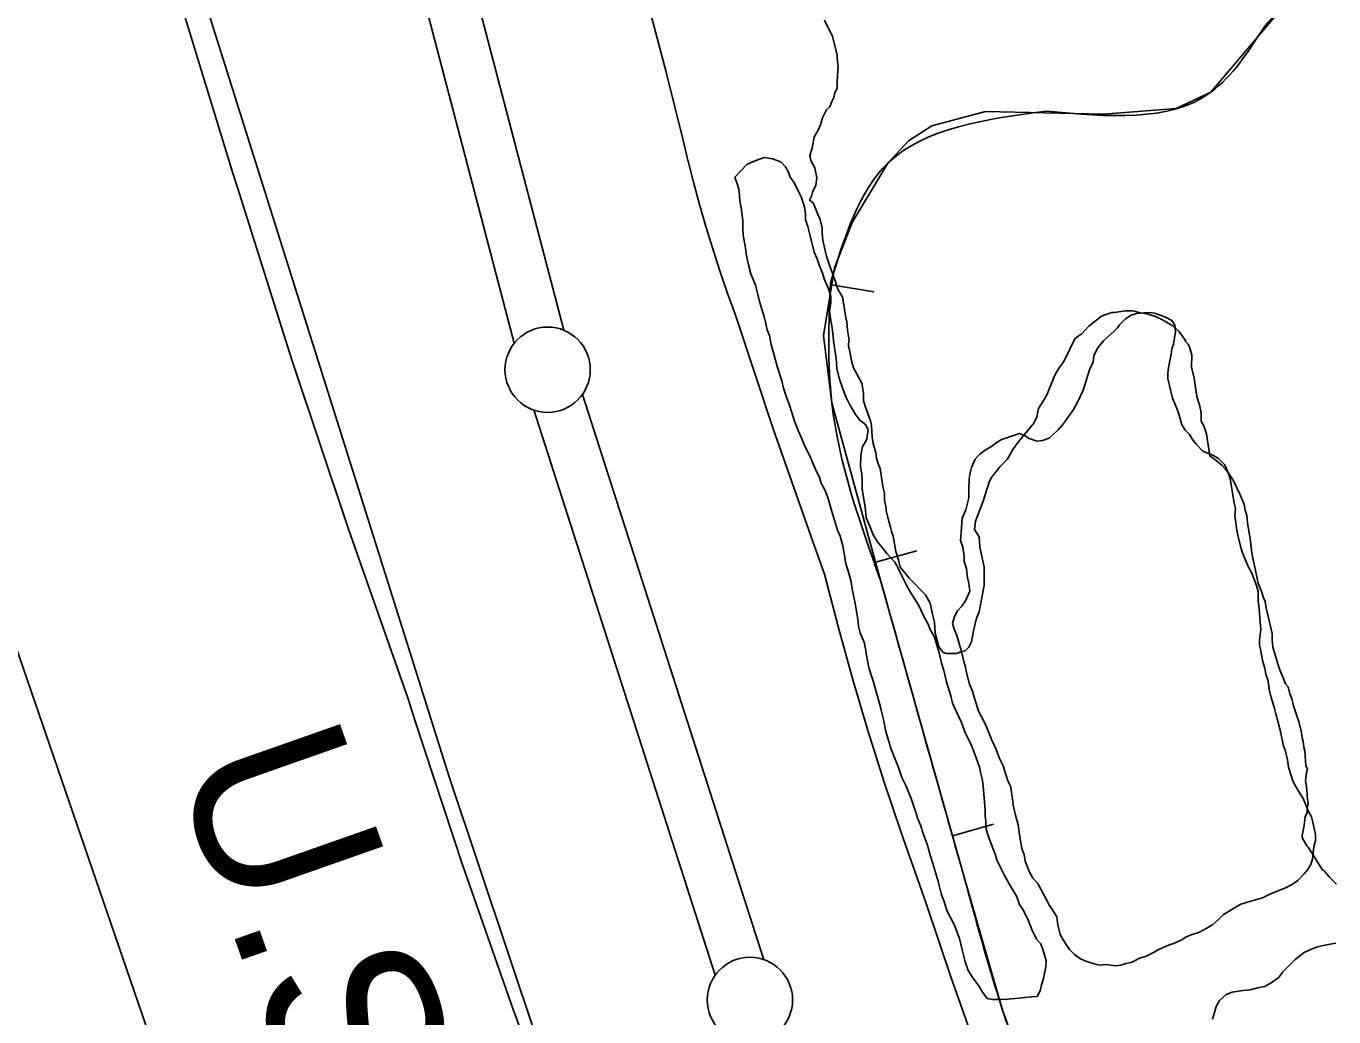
# Model space of a CAD drawing. Extents: x 3172231 to 3210228, y 940198 to 965780.
# Drawn here: x 3185200 to 3185966, y 954889 to 955470 of the extents above; entities that cross this region are included whole.
import ezdxf

# ---------------------------------------------------------------- set-up
doc = ezdxf.new("R2010")
doc.units = 0
for name, color, linetype in [('V-BORW-LINE', 7, 'Continuous'), ('V-LEVE-TOET', 7, 'Continuous'), ('V-SITE-VEGE', 7, 'Continuous'), ('V-SURV-LINE', 7, 'Continuous'), ('V-TOPO-BNDY', 7, 'Continuous'), ('V-TOPO-GNAM-IDEN', 7, 'Continuous'), ('V-TOPO-SHOR', 7, 'Continuous')]:
    doc.layers.add(name, color=color, linetype=linetype)

msp = doc.modelspace()

# ---------------------------------------------------------------- linework, layer by layer
at = {"layer": 'V-BORW-LINE'}
for p, q in [((3185671.678, 955318.051), (3185696.36, 955314.075)), ((3185697.398, 955155.589), (3185721.506, 955162.209)), ((3185742.434, 954995.192), (3185766.49, 955001.997))]:
    msp.add_line(p, q, dxfattribs=at)
for points in [[(3185950.564, 955497.995), (3185893.813, 955430.957)], [(3185893.813, 955430.957), (3185873.515, 955421.392)], [(3185761.731, 955419.633), (3185730.386, 955411.298)], [(3185830.89, 955418.053), (3185761.731, 955419.633)], [(3185873.515, 955421.392), (3185830.89, 955418.053)], [(3185730.386, 955411.298), (3185716.649, 955402.408)], [(3185716.649, 955402.408), (3185704.633, 955389.44)], [(3185704.633, 955389.44), (3185683.613, 955354.544)], [(3185683.613, 955354.544), (3185673.299, 955328.109)], [(3185673.299, 955328.109), (3185666.896, 955288.371)], [(3185666.896, 955288.371), (3185671.762, 955248.951)], [(3185671.762, 955248.951), (3185700.346, 955144.851)], [(3185700.346, 955144.851), (3185729.54, 955040.774)], [(3185729.54, 955040.774), (3185750.476, 954966.763)], [(3185750.476, 954966.763), (3185771.868, 954892.927)], [(3185771.868, 954892.927), (3185802.354, 954809.047)]]:
    msp.add_lwpolyline(points, dxfattribs=at)
for points in [[(3186037.75, 955532.768), (3185961.252, 955503.918), (3185925.403, 955469.724)], [(3185925.403, 955469.724), (3185893.813, 955430.957), (3185797.759, 955419.94)], [(3185797.759, 955419.94), (3185704.633, 955389.44), (3185670.924, 955319.275)], [(3185670.924, 955319.275), (3185671.762, 955248.951), (3185700.346, 955144.851)], [(3185700.346, 955144.851), (3185729.54, 955040.774), (3185750.476, 954966.763)], [(3185750.476, 954966.763), (3185771.868, 954892.927), (3185839.747, 954727.692)]]:
    msp.add_spline(points, degree=3, dxfattribs=at)
at = {"layer": 'V-LEVE-TOET'}
for points in [[(3185515.673, 954810.343), (3185484.838, 954894.026), (3185455.459, 954978.232), (3185427.547, 955062.937), (3185423.551, 955075.481), (3185423.551, 955075.481), (3185388.643, 955174.868), (3185355.279, 955274.784), (3185323.468, 955375.196), (3185320.908, 955383.523), (3185320.908, 955383.523), (3185281.465, 955511.844)], [(3185563.155, 955486.429), (3185574.53, 955443.531), (3185585.182, 955400.449), (3185587.582, 955390.289), (3185587.33, 955391.362), (3185590.707, 955378.263), (3185594.281, 955365.212), (3185598.049, 955352.213), (3185602.014, 955339.272), (3185606.174, 955326.39), (3185610.524, 955313.573), (3185615.066, 955300.824), (3185615.867, 955298.641), (3185615.867, 955298.641), (3185637.195, 955234.309), (3185659.624, 955170.35), (3185667.552, 955148.547), (3185667.552, 955148.547), (3185675.48, 955117.84), (3185683.942, 955087.275), (3185692.935, 955056.863), (3185702.458, 955026.612), (3185712.51, 954996.531), (3185723.082, 954966.63), (3185727.143, 954955.573), (3185727.143, 954955.573), (3185741.723, 954911.85), (3185757.056, 954868.385)]]:
    msp.add_lwpolyline(points, dxfattribs=at)
at = {"layer": 'V-SITE-VEGE'}
for points in [[(3185667.415, 955473.264), (3185672.107, 955463.673), (3185673.256, 955458.887), (3185674.993, 955452.903), (3185674.97, 955450.517), (3185675.531, 955446.333), (3185674.853, 955437.385), (3185674.816, 955433.207), (3185673.602, 955430.829), (3185672.977, 955427.852), (3185671.763, 955425.476), (3185670.542, 955422.5), (3185668.738, 955420.727), (3185666.305, 955415.973), (3185665.074, 955411.806), (3185663.854, 955408.834), (3185661.429, 955404.676), (3185660.175, 955398.121), (3185658.944, 955393.953), (3185659.516, 955390.963), (3185661.865, 955386.767), (3185663.006, 955380.787), (3185662.371, 955376.613), (3185660.544, 955372.449), (3185659.925, 955370.069), (3185658.711, 955367.694), (3185660.835, 955366.068), (3185663.976, 955358.547), (3185665.027, 955356.397), (3185666.051, 955351.572), (3185666.02, 955348.363), (3185666.518, 955344.076), (3185668.574, 955334.961), (3185670.135, 955330.129)], [(3185670.135, 955330.129), (3185673.79, 955320.465), (3185675.351, 955315.636), (3185677.983, 955310.794), (3185678.497, 955308.65), (3185680.012, 955299.002), (3185680.524, 955296.323), (3185681.014, 955291.504), (3185682.03, 955285.608), (3185681.475, 955283.472), (3185681.46, 955281.866), (3185681.984, 955280.793), (3185683.516, 955272.75), (3185684.557, 955269.531), (3185689.288, 955260.391), (3185689.804, 955258.244), (3185690.303, 955254.495), (3185690.265, 955250.214), (3185691.305, 955246.997), (3185694.434, 955238.403), (3185694.946, 955235.725), (3185695.415, 955228.764), (3185695.917, 955225.014), (3185697.471, 955219.648), (3185697.977, 955216.433), (3185699.018, 955213.211), (3185700.064, 955210.524), (3185701.569, 955199.811), (3185702.606, 955196.055), (3185702.565, 955191.775), (3185703.595, 955187.484), (3185703.581, 955185.88), (3185705.127, 955179.444), (3185706.167, 955176.224), (3185706.677, 955173.543), (3185707.724, 955170.858), (3185709.243, 955161.749), (3185710.804, 955156.918), (3185711.834, 955152.627), (3185715.011, 955148.853), (3185717.126, 955146.157), (3185726.668, 955136.438), (3185729.299, 955131.596), (3185730.844, 955125.161), (3185731.87, 955120.336), (3185732.347, 955113.91), (3185734.411, 955105.865), (3185737.057, 955102.629), (3185739.191, 955102.074), (3185745.075, 955102.021), (3185747.228, 955103.072), (3185749.906, 955103.582), (3185752.067, 955105.701), (3185753.703, 955108.898), (3185754.834, 955115.306), (3185756.507, 955122.784), (3185758.148, 955126.513), (3185760.966, 955142.006), (3185761.066, 955152.707), (3185758.498, 955164.503), (3185758.021, 955170.393), (3185755.383, 955174.698), (3185755.962, 955179.509), (3185760.351, 955191.24), (3185764.206, 955202.977), (3185765.293, 955205.107), (3185770.169, 955211.482), (3185774.491, 955215.724), (3185777.755, 955221.579), (3185781.005, 955225.831), (3185790.205, 955236.982), (3185791.845, 955240.714), (3185792.959, 955245.518), (3185796.218, 955250.839), (3185797.854, 955254.036), (3185802.233, 955264.696), (3185803.322, 955266.828), (3185804.953, 955269.488), (3185807.662, 955273.209), (3185814.207, 955286.525), (3185816.903, 955288.641), (3185817.978, 955289.165), (3185822.303, 955293.941), (3185829.848, 955299.757), (3185835.752, 955301.842), (3185837.358, 955301.828), (3185843.789, 955302.84), (3185848.069, 955302.799), (3185852.876, 955301.685), (3185856.081, 955301.121), (3185858.217, 955300.564), (3185861.416, 955299.465), (3185865.145, 955297.824), (3185868.873, 955295.649), (3185871.533, 955294.021), (3185875.248, 955290.777), (3185877.36, 955287.545), (3185878.945, 955285.391), (3185878.939, 955284.854), (3185880.53, 955283.234), (3185881.58, 955281.086)], [(3185881.58, 955281.086), (3185882.611, 955276.795), (3185882.545, 955269.84), (3185884.091, 955263.403), (3185885.599, 955252.688), (3185887.157, 955247.857), (3185888.183, 955243.032), (3185888.138, 955238.217), (3185889.719, 955235.526), (3185891.28, 955230.697), (3185893.301, 955217.835), (3185897.022, 955215.126), (3185900.207, 955212.42), (3185902.329, 955210.26), (3185903.914, 955208.105), (3185907.078, 955203.26), (3185911.281, 955194.662), (3185911.801, 955193.048), (3185913.372, 955189.288), (3185913.875, 955186.075), (3185914.918, 955182.853), (3185915.413, 955178.567), (3185915.913, 955174.817), (3185916.931, 955169.458), (3185917.418, 955164.102), (3185917.924, 955160.887), (3185921.506, 955143.196), (3185923.601, 955138.361), (3185924.638, 955134.605), (3185925.688, 955132.456), (3185926.188, 955128.704), (3185929.795, 955113.688), (3185929.76, 955109.943), (3185930.255, 955105.658), (3185933.886, 955093.317), (3185937.548, 955084.187), (3185939.137, 955082.567), (3185940.17, 955078.276), (3185941.214, 955075.592), (3185942.244, 955071.301), (3185944.325, 955064.86), (3185945.372, 955062.175), (3185946.918, 955055.74), (3185947.422, 955052.525), (3185947.938, 955050.379), (3185948.433, 955046.096), (3185948.958, 955045.019), (3185949.414, 955036.452), (3185950.465, 955034.304), (3185949.91, 955032.17), (3185949.328, 955027.357), (3185949.834, 955024.142), (3185950.326, 955019.321), (3185950.315, 955018.252), (3185950.811, 955013.965), (3185950.256, 955011.829), (3185950.225, 955008.62), (3185949.136, 955006.49), (3185948.552, 955001.145), (3185947.428, 954995.269), (3185947.418, 954994.2), (3185948.468, 954992.05), (3185950.047, 954989.358), (3185951.108, 954988.277), (3185959.015, 954975.362), (3185960.08, 954974.818), (3185963.257, 954971.043), (3185964.846, 954969.423), (3185967.496, 954966.724)]]:
    msp.add_lwpolyline(points, dxfattribs=at)
at = {"layer": 'V-SURV-LINE'}
for points in [[(3185416.09, 955668.218), (3185514.728, 955291.464)], [(3185485.705, 955283.869), (3185387.067, 955660.623)], [(3185525.665, 955253.889), (3185631.943, 954922.555)], [(3185603.374, 954913.402), (3185497.095, 955244.736)]]:
    msp.add_lwpolyline(points, dxfattribs=at)
for centre in [(3185505.275, 955268.345), (3185623.763, 954898.946)]:
    msp.add_circle(centre, 25, dxfattribs=at)
at = {"layer": 'V-TOPO-BNDY'}
msp.add_line((3185736.758, 953526.468), (3184770.606, 956336.328), dxfattribs=at)
at = {"layer": 'V-TOPO-SHOR'}
for points in [[(3185615.863, 954520.403), (3185499.04, 954875.581), (3185447.702, 955029.077), (3185306.145, 955478.834), (3185281.368, 955555.58), (3185345.586, 955562.555)], [(3185629.492, 955391.688), (3185626.301, 955390.658), (3185622.042, 955388.575), (3185614.904, 955381.221)], [(3185797.236, 954918.299), (3185797.266, 954921.834), (3185795.556, 954927.859), (3185794.178, 954931.758), (3185791.731, 954934.609), (3185788.956, 954940.29), (3185786.537, 954946.322), (3185783.762, 954952.001), (3185781.669, 954954.848), (3185779.946, 954959.812), (3185775.771, 954966.921), (3185772.989, 954971.893), (3185770.558, 954976.511), (3185768.482, 954981.123), (3185767.45, 954984.314), (3185764.001, 954993.536), (3185762.282, 954998.853), (3185761.971, 955003.451), (3185761.648, 955006.635), (3185761.684, 955010.522), (3185760.398, 955024.318), (3185760.075, 955027.502), (3185759.051, 955031.4), (3185758.379, 955035.293), (3185755.624, 955043.094), (3185753.206, 955049.125), (3185750.08, 955055.163), (3185747.666, 955061.546), (3185744.547, 955068.29), (3185742.468, 955072.905), (3185741.448, 955077.154), (3185739.05, 955085.307), (3185737.346, 955092.037), (3185735.97, 955096.293), (3185734.612, 955102.314), (3185731.87, 955111.528), (3185729.439, 955116.144), (3185728.058, 955119.691), (3185725.619, 955123.603), (3185723.198, 955129.28), (3185720.759, 955133.189), (3185717.626, 955138.166), (3185715.541, 955142.074), (3185713.806, 955145.625), (3185712.072, 955149.174), (3185710.685, 955152.015), (3185708.596, 955155.568), (3185704.05, 955160.559), (3185701.254, 955164.118), (3185698.811, 955167.321), (3185696.021, 955171.589), (3185693.947, 955176.558), (3185691.872, 955181.524), (3185691.225, 955187.892), (3185690.228, 955194.615), (3185689.556, 955198.51), (3185689.605, 955203.811), (3185689.281, 955206.995), (3185688.618, 955211.595), (3185688.679, 955218.311), (3185689.785, 955223.248), (3185691.221, 955225.71), (3185692.3, 955227.819), (3185693.058, 955233.116), (3185691.669, 955235.954), (3185688.161, 955238.815), (3185685.718, 955242.018), (3185682.234, 955247.705), (3185680.154, 955251.965), (3185678.429, 955256.577), (3185676.019, 955263.313), (3185674.657, 955268.982), (3185674.36, 955274.993), (3185673.027, 955283.84), (3185672.373, 955289.501), (3185671.708, 955294.103), (3185671.042, 955298.35), (3185670.372, 955302.598), (3185671.126, 955307.54), (3185671.163, 955311.427), (3185669.787, 955315.681), (3185667.37, 955321.712), (3185666.338, 955324.901), (3185664.609, 955329.159), (3185663.235, 955333.412), (3185661.504, 955337.316), (3185659.121, 955346.882), (3185657.755, 955352.194), (3185656.38, 955356.448), (3185656.413, 955359.983), (3185655.739, 955363.524), (3185654.023, 955369.195), (3185652.291, 955372.744), (3185649.862, 955377.717), (3185647.42, 955381.274), (3185646.386, 955384.11), (3185644.649, 955387.307), (3185641.848, 955390.16), (3185636.916, 955391.973), (3185632.329, 955392.722), (3185629.492, 955391.688)], [(3185614.904, 955381.221), (3185615.939, 955378.382), (3185617.313, 955374.129), (3185617.634, 955370.592), (3185617.954, 955367.055), (3185618.628, 955363.514), (3185619.617, 955355.729), (3185619.574, 955351.136), (3185619.891, 955347.244), (3185621.237, 955339.81), (3185621.556, 955336.271), (3185622.912, 955329.898), (3185624.278, 955324.583), (3185627.043, 955317.843), (3185628.067, 955313.946), (3185629.427, 955308.277), (3185632.173, 955299.417), (3185632.851, 955296.231), (3185633.869, 955291.627), (3185635.251, 955288.432), (3185636.263, 955283.122), (3185637.631, 955278.159), (3185640.025, 955269.656), (3185642.427, 955261.857), (3185643.449, 955257.608), (3185645.168, 955252.291), (3185647.238, 955246.968), (3185649.984, 955238.109), (3185652.055, 955232.788), (3185654.13, 955227.819), (3185655.512, 955224.272), (3185658.635, 955218.235), (3185662.098, 955210.428), (3185664.523, 955205.105), (3185665.553, 955201.912), (3185667.638, 955198.007), (3185669.363, 955193.397), (3185671.761, 955185.244), (3185673.475, 955179.575), (3185675.193, 955174.256), (3185676.576, 955170.709), (3185678.29, 955165.038), (3185679.961, 955154.773), (3185681.675, 955149.102), (3185683.041, 955143.788), (3185683.713, 955139.895), (3185685.401, 955131.395), (3185687.082, 955122.192), (3185687.397, 955117.946), (3185688.421, 955114.051), (3185689.806, 955110.856), (3185690.84, 955108.02), (3185692.521, 955098.814), (3185693.535, 955093.858), (3185694.907, 955089.25), (3185695.937, 955086.059), (3185698.674, 955076.136), (3185700.388, 955070.467), (3185701.066, 955067.279), (3185702.09, 955063.381), (3185703.437, 955056.301), (3185706.524, 955046.023), (3185709.632, 955038.22), (3185711.013, 955034.67), (3185712.731, 955029.354), (3185715.162, 955024.738), (3185718.271, 955016.933), (3185721.023, 955008.778), (3185722.054, 955005.589), (3185723.782, 955001.329), (3185725.498, 954996.012), (3185727.569, 954990.339), (3185729.623, 954983.251), (3185730.997, 954978.998), (3185732.707, 954972.972), (3185734.079, 954968.366), (3185736.127, 954960.572), (3185737.506, 954956.67), (3185739.224, 954951.354), (3185743.39, 954943.186), (3185746.494, 954935.027), (3185748.2, 954928.297), (3185748.876, 954925.111), (3185749.9, 954921.211), (3185751.623, 954916.249), (3185754.41, 954911.981), (3185756.155, 954909.491), (3185758.25, 954906.644), (3185759.987, 954903.447), (3185762.78, 954899.887), (3185765.955, 954899.15), (3185769.844, 954899.115), (3185774.439, 954899.427), (3185781.515, 954900.068), (3185784.7, 954900.391), (3185788.943, 954900.705), (3185792.128, 954901.028), (3185793.922, 954904.194), (3185794.663, 954907.721), (3185795.759, 954911.6), (3185797.236, 954918.299)], [(3185885.246, 955224.62), (3185883.153, 955227.467), (3185881.413, 955230.312), (3185878.961, 955232.808), (3185876.87, 955236.007), (3185875.842, 955239.552), (3185874.816, 955243.095), (3185873.434, 955246.643), (3185871.359, 955251.611), (3185869.661, 955259.047), (3185868.637, 955262.947), (3185868.666, 955266.125), (3185869.053, 955269.658), (3185870.538, 955277.42), (3185870.921, 955280.596), (3185872.006, 955283.414), (3185873.137, 955290.824), (3185872.815, 955294.363), (3185871.074, 955297.206), (3185866.853, 955299.366), (3185860.865, 955301.541), (3185857.334, 955301.928), (3185850.258, 955301.287), (3185847.07, 955300.255), (3185843.869, 955298.164), (3185841.372, 955295.715), (3185840.301, 955294.662), (3185839.226, 955292.907), (3185836.729, 955290.455), (3185833.522, 955287.658), (3185831.026, 955285.206), (3185827.452, 955280.998), (3185825.289, 955276.425), (3185824.902, 955272.894), (3185822.739, 955268.319), (3185819.096, 955256.336), (3185817.654, 955253.522), (3185815.492, 955248.947), (3185813.335, 955245.08), (3185808.68, 955238.405), (3185806.89, 955235.95), (3185804.389, 955233.144), (3185799.042, 955228.245), (3185795.143, 955226.867), (3185791.958, 955226.543), (3185787.377, 955228.002), (3185784.567, 955229.794), (3185781.749, 955230.879), (3185778.204, 955229.853), (3185774.304, 955228.475), (3185771.113, 955227.445), (3185767.912, 955225.354), (3185765.42, 955223.256), (3185762.223, 955221.518), (3185758.666, 955219.076), (3185757.238, 955217.676), (3185755.809, 955215.923), (3185753.644, 955210.993), (3185752.907, 955207.821), (3185752.167, 955204.294), (3185752.112, 955198.285), (3185752.067, 955193.337), (3185750.232, 955186.286), (3185748.067, 955181.356), (3185747.666, 955176.06), (3185747.635, 955172.88), (3185747.24, 955168.288), (3185748.616, 955164.387), (3185749.276, 955159.08), (3185749.245, 955155.9), (3185749.935, 955154.126), (3185750.619, 955151.644), (3185751.279, 955146.338), (3185751.954, 955143.151), (3185752.62, 955138.549), (3185750.093, 955132.917), (3185747.942, 955129.757), (3185745.444, 955126.953), (3185743.648, 955123.787), (3185742.548, 955119.558), (3185743.572, 955115.661), (3185744.956, 955112.466), (3185745.987, 955109.275), (3185747.699, 955103.252), (3185749.056, 955097.231), (3185750.087, 955094.04), (3185750.764, 955090.853), (3185752.468, 955084.121), (3185754.197, 955079.866), (3185755.223, 955076.321), (3185756.251, 955072.778), (3185757.623, 955068.17), (3185760.056, 955063.906), (3185762.485, 955058.935), (3185765.594, 955051.13), (3185768.019, 955045.807), (3185770.089, 955040.487), (3185772.172, 955036.227), (3185774.917, 955027.365), (3185776.651, 955023.814), (3185776.975, 955020.629)], [(3185799.335, 954954.332), (3185801.08, 954951.841), (3185803.515, 954947.577), (3185804.178, 954942.977), (3185805.538, 954937.309), (3185807.277, 954934.112), (3185809.368, 954930.913), (3185811.113, 954928.422), (3185813.913, 954925.567), (3185817.425, 954923.063), (3185820.591, 954921.619), (3185825.527, 954920.159), (3185828.701, 954919.423), (3185832.238, 954919.745), (3185837.886, 954918.983), (3185841.069, 954919.309), (3185844.26, 954920.339), (3185847.801, 954921.013), (3185852.065, 954923.448), (3185855.608, 954924.476), (3185859.87, 954926.557), (3185863.067, 954928.293), (3185865.905, 954929.682), (3185869.1, 954931.066), (3185871.936, 954932.1), (3185876.905, 954934.175), (3185879.393, 954935.92), (3185882.942, 954937.3), (3185887.196, 954938.675), (3185891.104, 954940.757), (3185895.013, 954943.197), (3185898.577, 954946.344), (3185901.073, 954948.796), (3185906.761, 954952.277), (3185911.381, 954955.063), (3185915.989, 954956.433), (3185924.14, 954958.831), (3185928.4, 954960.914), (3185932.658, 954962.64), (3185937.624, 954964.715), (3185941.175, 954966.45), (3185944.733, 954968.891), (3185948.302, 954972.745), (3185950.444, 954975.199), (3185952.239, 954978.01), (3185953.33, 954981.533), (3185954.102, 954988.597), (3185955.2, 954992.473), (3185955.233, 954996.008), (3185953.531, 955003.092), (3185952.853, 955006.279), (3185951.116, 955009.476), (3185948.003, 955016.927), (3185946.262, 955019.771), (3185943.825, 955023.681), (3185942.087, 955026.878), (3185940.712, 955031.132), (3185939.338, 955035.385), (3185938.671, 955039.633), (3185937.311, 955045.302), (3185936.278, 955048.49), (3185934.585, 955056.283), (3185933.219, 955061.598), (3185931.851, 955066.558), (3185931.175, 955069.745), (3185928.773, 955077.543), (3185928.099, 955081.082), (3185927.437, 955086.036), (3185926.059, 955089.938), (3185925.381, 955093.124), (3185924.013, 955098.087), (3185923.014, 955104.456), (3185922.33, 955106.936), (3185922.358, 955110.119), (3185923.12, 955116.119), (3185922.807, 955120.363), (3185922.172, 955128.145), (3185921.51, 955133.099), (3185921.521, 955134.158), (3185921.559, 955138.4), (3185920.531, 955141.945), (3185917.771, 955149.039), (3185916.034, 955152.236), (3185914.65, 955155.429), (3185912.231, 955161.46), (3185911.203, 955165.003), (3185909.843, 955170.672), (3185909.167, 955174.213), (3185907.832, 955182.706), (3185908.225, 955186.943), (3185907.547, 955190.13), (3185906.544, 955196.149), (3185905.208, 955204.644), (3185904.864, 955205.707), (3185903.83, 955208.544), (3185901.749, 955212.805), (3185898.247, 955216.371), (3185895.083, 955218.167), (3185892.267, 955219.255), (3185889.099, 955220.696), (3185885.246, 955224.62)], [(3185776.975, 955020.629), (3185777.649, 955017.09), (3185777.966, 955013.199), (3185779.326, 955007.178), (3185781.04, 955001.507), (3185781.693, 954995.847), (3185782.365, 954991.951), (3185783.379, 954986.995), (3185784.413, 954984.159), (3185785.085, 954980.263), (3185786.465, 954976.716), (3185787.499, 954973.88), (3185789.586, 954970.326), (3185792.386, 954967.119), (3185799.335, 954954.332)], [(3185967.013, 954932.281), (3185963.824, 954931.603), (3185958.868, 954930.589), (3185955.681, 954929.911), (3185951.423, 954928.183), (3185948.583, 954926.796), (3185943.244, 954922.604), (3185939.676, 954919.104), (3185935.752, 954915.252), (3185933.604, 954912.089), (3185929.688, 954909.298), (3185925.426, 954906.865), (3185922.237, 954906.187), (3185916.925, 954904.823), (3185912.679, 954904.508), (3185906.308, 954903.506), (3185902.763, 954902.126), (3185898.841, 954898.628), (3185897.043, 954895.109), (3185895.949, 954891.587), (3185894.854, 954887.708)]]:
    msp.add_lwpolyline(points, dxfattribs=at)

# ---------------------------------------------------------------- texts
at = {"layer": 'V-TOPO-GNAM-IDEN'}
msp.add_text('U.S. ARMY', height=99.9998, rotation=289.372349, dxfattribs=at).set_placement((3185285.876, 955037.183))

doc.saveas('drawing.dxf')
